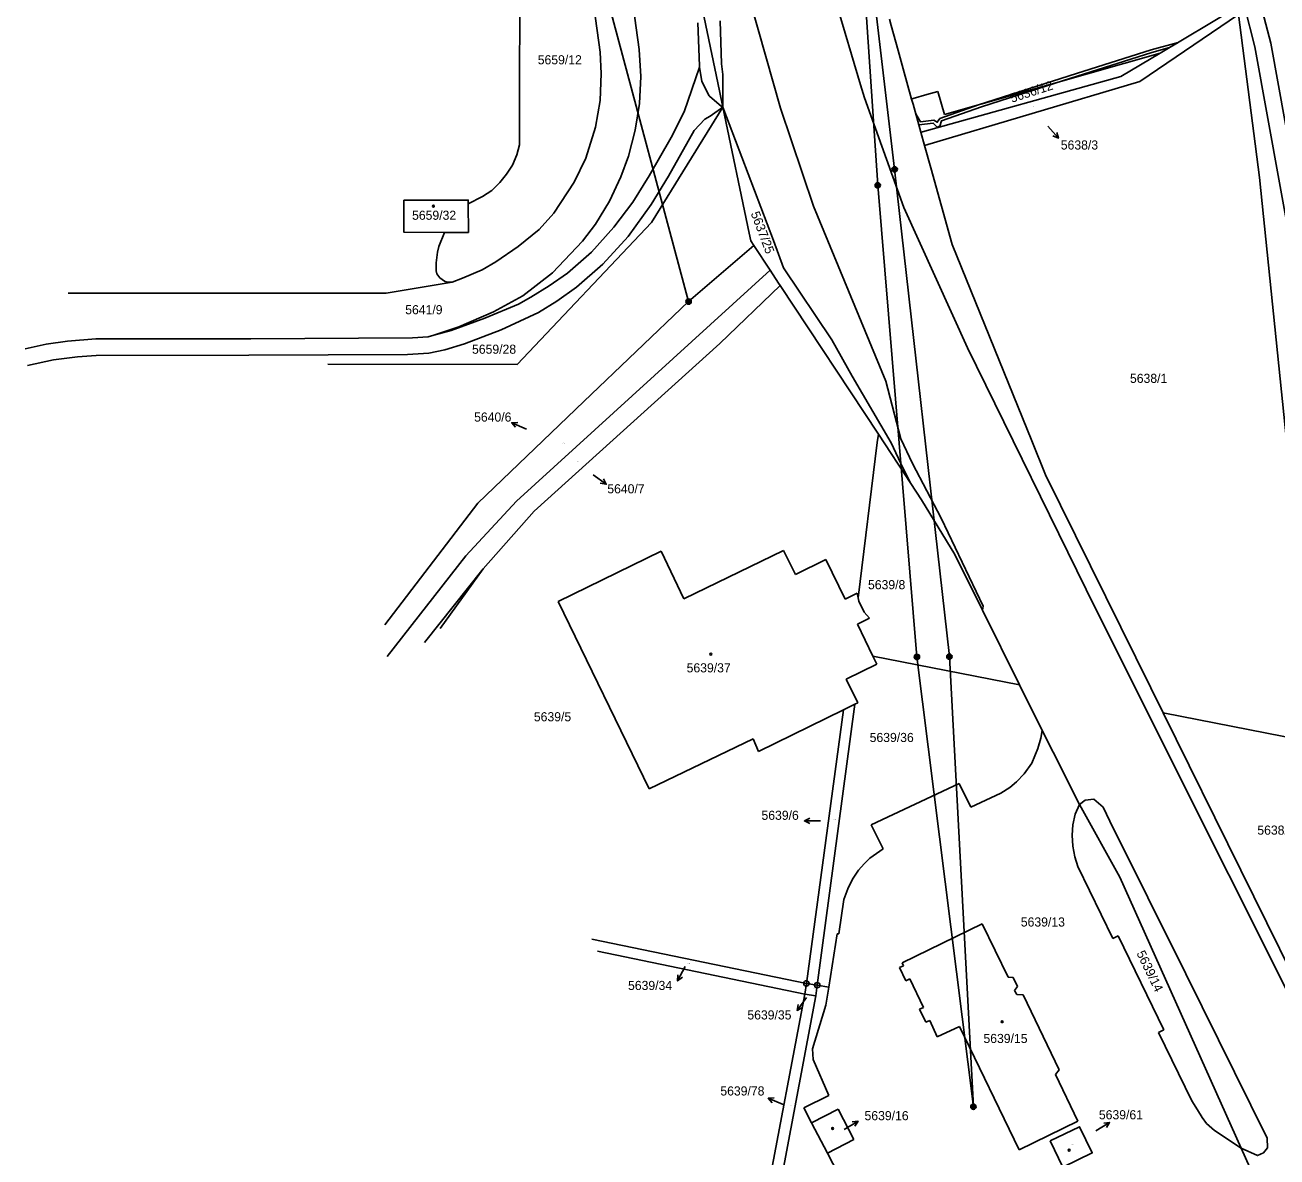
# Model space of a CAD drawing. Extents: x -735092 to -733385, y -1122435 to -1118992.
# Drawn here: x -734326.7 to -734093.3, y -1121933.9 to -1121722.9 of the extents above; entities that cross this region are included whole.
import ezdxf

# ---------------------------------------------------------------- set-up
doc = ezdxf.new("R2010")
doc.units = 0
for name, color, linetype in [('Vrstva 1', 7, 'Continuous'), ('Vrstva 12', 7, 'Continuous'), ('Vrstva 16', 7, 'Continuous'), ('Vrstva 18', 7, 'Continuous'), ('Vrstva 19', 7, 'Continuous'), ('Vrstva 25', 7, 'Continuous'), ('Vrstva 27', 7, 'Continuous'), ('Vrstva 4', 7, 'Continuous')]:
    doc.layers.add(name, color=color, linetype=linetype)

msp = doc.modelspace()

# ---------------------------------------------------------------- linework, layer by layer
at = {"layer": 'Vrstva 1'}
for points in [[(-734224.35, -1121752.24), (-734222.14, -1121747.76), (-734220.38, -1121742), (-734219.47, -1121737.03), (-734219.27, -1121732), (-734219.5, -1121727.99), (-734226.35, -1121678.22), (-734227.62, -1121671.29), (-734228.33, -1121668.41)], [(-734219.25, -1121676.74), (-734212.22, -1121727.48), (-734211.92, -1121732.54), (-734212.12, -1121737.56), (-734212.94, -1121742.52), (-734214.22, -1121747.4), (-734215.6, -1121751.21)], [(-734205.57, -1121695.32), (-734197.26, -1121735.22)], [(-734244.08, -1121756.26), (-734241.39, -1121754.88), (-734239.66, -1121753.76), (-734238.17, -1121752.32), (-734236.94, -1121750.76), (-734235.81, -1121749.05), (-734234.99, -1121747.12), (-734234.54, -1121745.3), (-734234.44, -1121708.07)], [(-734118.85, -1121733.47), (-734100.45, -1121721.01)], [(-734115.09, -1121728.2), (-734101.36, -1121719.97)], [(-734100.45, -1121721.01), (-734096.58, -1121751.35)], [(-734200.99, -1121730.52), (-734201.25, -1121722.54)], [(-734197.12, -1121722.14), (-734196.87, -1121730.16), (-734196.59, -1121732.15), (-734196.63, -1121738.24)], [(-734165.55, -1121721.88), (-734165.24, -1121723.06)], [(-734165.24, -1121723.06), (-734163.93, -1121727.71)], [(-734162.98, -1121731.11), (-734163.93, -1121727.71)], [(-734155.29, -1121739.64), (-734115.09, -1121728.2)], [(-734122.4, -1121732.56), (-734115.09, -1121728.2)], [(-734200.95, -1121730.78), (-734200.99, -1121730.52)], [(-734221.1, -1121765.26), (-734216.96, -1121760.64), (-734213.41, -1121755.94), (-734210.35, -1121751.05), (-734206.24, -1121743.93), (-734203.85, -1121739.14), (-734200.95, -1121730.78)], [(-734200.95, -1121730.78), (-734200.54, -1121733.47)], [(-734161.42, -1121736.73), (-734162.98, -1121731.11)], [(-734159.4, -1121742.86), (-734122.4, -1121732.56)], [(-734200.54, -1121733.47), (-734199.15, -1121736.17)], [(-734197.26, -1121735.22), (-734196.63, -1121738.24)], [(-734159, -1121745.42), (-734118.85, -1121733.47)], [(-734158.6, -1121735.91), (-734156.55, -1121735.32)], [(-734156.55, -1121735.32), (-734155.29, -1121739.64)], [(-734199.15, -1121736.17), (-734199.07, -1121736.23)], [(-734199.07, -1121736.23), (-734196.87, -1121738.12)], [(-734161.42, -1121736.73), (-734161.14, -1121736.65)], [(-734161.14, -1121737.72), (-734161.42, -1121736.73)], [(-734161.14, -1121736.65), (-734158.6, -1121735.91)], [(-734196.63, -1121738.24), (-734198.97, -1121739.94), (-734199.98, -1121740.5), (-734201.96, -1121742.6), (-734206.76, -1121751.14), (-734209.98, -1121756.41), (-734214.29, -1121762.33), (-734219, -1121767.54), (-734223.88, -1121771.78), (-734227.58, -1121774.41), (-734231, -1121776.54), (-734237.92, -1121779.76), (-734244.79, -1121782.36), (-734248.46, -1121783.46), (-734251.4, -1121784.08), (-734255.38, -1121784.32)], [(-734209.94, -1121759.74), (-734196.63, -1121738.24)], [(-734196.87, -1121738.12), (-734196.63, -1121738.24)], [(-734196.63, -1121738.24), (-734187.18, -1121763.09), (-734185.3, -1121768.2), (-734176.29, -1121781.6), (-734172.52, -1121788.38), (-734165.26, -1121800.8), (-734162.99, -1121805.62), (-734161.56, -1121808.38)], [(-734196.63, -1121738.24), (-734191.71, -1121761.75)], [(-734161.14, -1121737.72), (-734159.69, -1121742.94)], [(-734159.69, -1121742.94), (-734159.4, -1121742.86)], [(-734159.69, -1121742.94), (-734159, -1121745.42)], [(-734159, -1121745.42), (-734157.85, -1121749.54)], [(-734215.6, -1121751.21), (-734217.77, -1121755.76), (-734220.38, -1121760.03), (-734222.78, -1121763.23), (-734228.37, -1121769.13), (-734233.91, -1121773.43), (-734239.36, -1121776.42), (-734245.8, -1121779.2)], [(-734157.85, -1121749.54), (-734153.86, -1121763.87)], [(-734096.58, -1121751.35), (-734089.85, -1121816.72)], [(-734241.51, -1121768.56), (-734238.91, -1121767.1), (-734234.78, -1121764.25), (-734230.88, -1121761.06), (-734228.12, -1121758), (-734224.35, -1121752.24)], [(-734256.09, -1121755.56), (-734244.08, -1121755.57), (-734244.08, -1121756.26)], [(-734248.51, -1121761.59), (-734256.08, -1121761.58), (-734256.09, -1121755.56)], [(-734244.08, -1121756.26), (-734244.04, -1121761.6), (-734248.51, -1121761.59)], [(-734234.95, -1121786.24), (-734209.94, -1121759.74)], [(-734248.51, -1121761.59), (-734249.53, -1121764.23), (-734249.81, -1121765.27), (-734250.08, -1121767.29), (-734250.05, -1121768.75), (-734249.93, -1121769.3), (-734249.37, -1121770.07), (-734248.53, -1121770.67), (-734248.07, -1121770.86), (-734247.1, -1121770.88)], [(-734191.71, -1121761.75), (-734191.42, -1121763.15)], [(-734191.42, -1121763.15), (-734190.85, -1121764.02)], [(-734250.46, -1121780.77), (-734247.24, -1121779.9), (-734241.01, -1121777.57), (-734234.73, -1121774.95), (-734232.39, -1121773.69), (-734228.97, -1121771.58), (-734225.59, -1121769.17), (-734221.1, -1121765.26)], [(-734202.99, -1121774.48), (-734190.85, -1121764.02)], [(-734190.85, -1121764.02), (-734187.8, -1121768.64)], [(-734153.86, -1121763.87), (-734139, -1121800.45)], [(-734247.1, -1121770.88), (-734245.17, -1121770.14), (-734241.51, -1121768.56)], [(-734187.8, -1121768.64), (-734235.06, -1121811.69)], [(-734187.8, -1121768.64), (-734186.21, -1121771.05)], [(-734247.1, -1121770.88), (-734259.38, -1121772.92), (-734263.72, -1121772.91), (-734275.25, -1121772.89), (-734280.27, -1121772.9), (-734291.45, -1121772.9), (-734295.79, -1121772.9), (-734307.57, -1121772.91), (-734318.67, -1121772.9)], [(-734197.17, -1121782.3), (-734185.91, -1121771.5)], [(-734186.21, -1121771.05), (-734185.91, -1121771.5)], [(-734185.91, -1121771.5), (-734167.62, -1121799.21)], [(-734222.5, -1121793.09), (-734202.99, -1121774.48)], [(-734245.8, -1121779.2), (-734250.46, -1121780.77)], [(-734254.45, -1121781.23), (-734284.63, -1121781.43), (-734313.48, -1121781.45), (-734318.79, -1121781.85), (-734322.76, -1121782.43), (-734326.7, -1121783.31)], [(-734250.46, -1121780.77), (-734251.54, -1121781.04), (-734254.45, -1121781.23)], [(-734326.25, -1121786.38), (-734321.38, -1121785.32), (-734316.92, -1121784.77), (-734313.43, -1121784.51), (-734285.01, -1121784.49), (-734255.38, -1121784.32)], [(-734231.79, -1121813.56), (-734197.17, -1121782.3)], [(-734270.27, -1121786.17), (-734234.95, -1121786.24)], [(-734242.28, -1121812.06), (-734222.5, -1121793.09)], [(-734167.85, -1121800.78), (-734167.62, -1121799.21)], [(-734167.62, -1121799.21), (-734161.56, -1121808.38)], [(-734139, -1121800.45), (-734136.44, -1121806.75)], [(-734171.38, -1121829.71), (-734167.85, -1121800.78)], [(-734136.44, -1121806.75), (-734116.83, -1121846.46)], [(-734161.56, -1121808.38), (-734159.55, -1121811.42)], [(-734259.6, -1121834.74), (-734242.28, -1121812.06)], [(-734235.06, -1121811.69), (-734244.55, -1121821.87)], [(-734159.55, -1121811.42), (-734153.39, -1121821.63)], [(-734241.3, -1121824.3), (-734231.79, -1121813.56)], [(-734227.33, -1121830.36), (-734208.13, -1121821.02)], [(-734208.13, -1121821.02), (-734203.87, -1121829.92)], [(-734203.87, -1121829.92), (-734185.29, -1121820.88)], [(-734185.29, -1121820.88), (-734183.04, -1121825.38)], [(-734153.39, -1121821.63), (-734148.23, -1121832.01)], [(-734244.55, -1121821.87), (-734259.22, -1121840.65)], [(-734183.04, -1121825.38), (-734177.4, -1121822.54)], [(-734177.4, -1121822.54), (-734173.78, -1121829.97)], [(-734252.2, -1121838.02), (-734241.3, -1121824.3)], [(-734249.32, -1121835.42), (-734241.3, -1121824.3)], [(-734227.33, -1121830.36), (-734210.33, -1121865.29)], [(-734173.78, -1121829.97), (-734171.54, -1121828.85)], [(-734171.54, -1121828.85), (-734171.38, -1121829.71)], [(-734171.38, -1121829.71), (-734171.27, -1121830.3)], [(-734171.27, -1121830.3), (-734170.25, -1121832.4)], [(-734170.25, -1121832.4), (-734169.29, -1121833.52)], [(-734148.23, -1121832.01), (-734141.3, -1121845.91)], [(-734171.51, -1121834.63), (-734169.29, -1121833.52)], [(-734171.51, -1121834.63), (-734168.62, -1121840.57)], [(-734173.63, -1121844.84), (-734167.9, -1121842.06)], [(-734168.62, -1121840.57), (-734167.9, -1121842.06)], [(-734168.62, -1121840.57), (-734141.3, -1121845.91)], [(-734173.63, -1121844.84), (-734171.47, -1121849.29)], [(-734141.3, -1121845.91), (-734137.06, -1121854.44)], [(-734116.83, -1121846.46), (-734114.51, -1121851.16)], [(-734179.02, -1121901.9), (-734171.98, -1121849.54)], [(-734174.09, -1121850.57), (-734171.98, -1121849.54)], [(-734171.98, -1121849.54), (-734171.47, -1121849.29)], [(-734189.94, -1121858.32), (-734174.09, -1121850.57)], [(-734181.03, -1121901.58), (-734174.09, -1121850.57)], [(-734114.51, -1121851.16), (-734085.71, -1121856.79)], [(-734114.51, -1121851.16), (-734085.55, -1121909.79)], [(-734210.33, -1121865.29), (-734190.93, -1121856)], [(-734190.93, -1121856), (-734189.94, -1121858.32)], [(-734137.9, -1121857.78), (-734137.3, -1121855.87)], [(-734137.3, -1121855.87), (-734137.06, -1121854.44)], [(-734137.06, -1121854.44), (-734135.06, -1121858.46)], [(-734139.02, -1121860.53), (-734137.9, -1121857.78)], [(-734135.06, -1121858.46), (-734130.1, -1121868.2)], [(-734140.42, -1121862.52), (-734139.02, -1121860.53)], [(-734141.86, -1121863.99), (-734140.42, -1121862.52)], [(-734168.97, -1121872.02), (-734152.55, -1121864.31)], [(-734152.55, -1121864.31), (-734150.36, -1121868.69)], [(-734144.79, -1121866.11), (-734143.13, -1121865.06)], [(-734143.13, -1121865.06), (-734141.86, -1121863.99)], [(-734150.36, -1121868.69), (-734144.79, -1121866.11)], [(-734130.95, -1121870.05), (-734130.1, -1121868.2)], [(-734130.1, -1121868.2), (-734122.6, -1121881.77)], [(-734131.38, -1121872), (-734130.95, -1121870.05)], [(-734168.97, -1121872.02), (-734166.71, -1121876.48)], [(-734131.5, -1121873.96), (-734131.38, -1121872)], [(-734131.5, -1121873.96), (-734131.38, -1121876)], [(-734169.18, -1121878.24), (-734166.71, -1121876.48)], [(-734131.38, -1121876), (-734131.01, -1121877.97)], [(-734171.3, -1121880.48), (-734170.24, -1121879.27)], [(-734170.24, -1121879.27), (-734169.18, -1121878.24)], [(-734131.01, -1121877.97), (-734130.43, -1121879.8)], [(-734130.43, -1121879.8), (-734123.91, -1121893.18)], [(-734173.33, -1121883.95), (-734172.43, -1121882.16)], [(-734172.43, -1121882.16), (-734171.3, -1121880.48)], [(-734122.6, -1121881.77), (-734099.97, -1121932.28)], [(-734174.05, -1121885.92), (-734173.33, -1121883.95)], [(-734174.99, -1121892.35), (-734174.05, -1121885.92)], [(-734163.2, -1121897.74), (-734148.27, -1121890.46)], [(-734148.27, -1121890.46), (-734143.43, -1121900.4)], [(-734221.06, -1121893.3), (-734181.03, -1121901.58)], [(-734176.88, -1121902.24), (-734175.3, -1121892.31)], [(-734175.3, -1121892.31), (-734174.99, -1121892.35)], [(-734123.91, -1121893.18), (-734122.93, -1121892.7)], [(-734122.93, -1121892.7), (-734114.39, -1121910.24)], [(-734219.95, -1121895.57), (-734181.3, -1121903.56)], [(-734163.67, -1121898.63), (-734162.95, -1121898.28)], [(-734163.67, -1121898.63), (-734162.49, -1121901.08)], [(-734163.2, -1121897.74), (-734162.95, -1121898.28)], [(-734162.49, -1121901.08), (-734161.78, -1121900.73)], [(-734161.78, -1121900.73), (-734159.23, -1121906.04)], [(-734143.43, -1121900.4), (-734142.47, -1121900.44)], [(-734142.47, -1121900.44), (-734141.66, -1121902.16)], [(-734181.3, -1121903.56), (-734181.03, -1121901.58)], [(-734181.03, -1121901.58), (-734179.02, -1121901.9)], [(-734179.29, -1121903.88), (-734179.02, -1121901.9)], [(-734179.02, -1121901.9), (-734176.88, -1121902.24)], [(-734177.42, -1121905.6), (-734176.88, -1121902.24)], [(-734142.26, -1121902.89), (-734141.66, -1121902.16)], [(-734142.26, -1121902.89), (-734141.81, -1121903.64)], [(-734188.47, -1121941.37), (-734181.3, -1121903.56)], [(-734185.46, -1121936.91), (-734179.29, -1121903.88)], [(-734181.3, -1121903.56), (-734179.29, -1121903.88)], [(-734179.92, -1121913.76), (-734177.42, -1121905.6)], [(-734141.81, -1121903.64), (-734140.63, -1121903.67)], [(-734140.63, -1121903.67), (-734133.92, -1121917.7)], [(-734159.93, -1121906.38), (-734159.23, -1121906.04)], [(-734159.93, -1121906.38), (-734158.76, -1121908.82)], [(-734158.76, -1121908.82), (-734158.05, -1121908.51)], [(-734158.05, -1121908.51), (-734156.68, -1121911.51)], [(-734156.68, -1121911.51), (-734152.51, -1121909.58)], [(-734152.51, -1121909.58), (-734141.35, -1121932.57)], [(-734115.37, -1121910.72), (-734114.39, -1121910.24)], [(-734115.37, -1121910.72), (-734109.16, -1121923.48)], [(-734179.92, -1121913.76), (-734179.77, -1121915.78)], [(-734179.77, -1121915.78), (-734176.86, -1121922.46)], [(-734134.59, -1121918.57), (-734133.92, -1121917.7)], [(-734134.59, -1121918.57), (-734130.43, -1121927.27)], [(-734181.5, -1121924.76), (-734176.86, -1121922.46)], [(-734109.16, -1121923.48), (-734108.12, -1121925.16)], [(-734181.5, -1121924.76), (-734180.06, -1121927.54)], [(-734180.06, -1121927.54), (-734175.14, -1121924.99)], [(-734175.14, -1121924.99), (-734172.2, -1121930.64)], [(-734108.12, -1121925.16), (-734107.28, -1121926.58)], [(-734107.28, -1121926.58), (-734106.44, -1121927.67)], [(-734180.06, -1121927.54), (-734177.11, -1121933.22)], [(-734141.35, -1121932.57), (-734130.43, -1121927.27)], [(-734135.59, -1121930.92), (-734133.22, -1121935.81), (-734127.74, -1121933.15), (-734130.12, -1121928.29), (-734135.59, -1121930.92)], [(-734106.44, -1121927.67), (-734104.93, -1121928.99)], [(-734104.93, -1121928.99), (-734099.97, -1121932.28)], [(-734177.11, -1121933.22), (-734172.2, -1121930.64)], [(-734177.11, -1121933.22), (-734175.1, -1121937.09)], [(-734099.97, -1121932.28), (-734093.53, -1121946.66)]]:
    msp.add_lwpolyline(points, dxfattribs=at)
at = {"layer": 'Vrstva 12'}
for points in [[(-734164.58, -1121749.82), (-734172.36, -1121683.69)], [(-734172.36, -1121683.69), (-734167.74, -1121752.81)], [(-734217.84, -1121719.08), (-734202.99, -1121774.48)], [(-734154.37, -1121840.66), (-734164.58, -1121749.82)], [(-734160.43, -1121840.71), (-734167.74, -1121752.81)], [(-734160.43, -1121840.71), (-734149.9, -1121924.56)], [(-734154.37, -1121840.66), (-734149.9, -1121924.56)]]:
    msp.add_lwpolyline(points, dxfattribs=at)
at = {"layer": 'Vrstva 25'}
for points in [[(-734136.02, -1121741.79), (-734134.04, -1121744.043)], [(-734134.325, -1121742.962), (-734134.04, -1121744.043), (-734135.076, -1121743.622)], [(-734235.254, -1121797.915), (-734235.973, -1121797.059), (-734234.856, -1121796.997)], [(-734233.22, -1121798.25), (-734235.973, -1121797.059)], [(-734220.8, -1121806.79), (-734218.358, -1121808.532)], [(-734218.882, -1121807.544), (-734218.358, -1121808.532), (-734219.463, -1121808.358)], [(-734180.41, -1121871.779), (-734181.41, -1121871.28), (-734180.41, -1121870.78)], [(-734178.41, -1121871.28), (-734181.41, -1121871.28)], [(-734203.66, -1121898.43), (-734205.035, -1121901.095)], [(-734204.132, -1121900.436), (-734205.035, -1121901.095), (-734205.021, -1121899.977)], [(-734181, -1121904.18), (-734182.78, -1121906.594)], [(-734181.784, -1121906.086), (-734182.78, -1121906.594), (-734182.589, -1121905.493)], [(-734187.422, -1121923.818), (-734188.139, -1121922.959), (-734187.022, -1121922.902)], [(-734185.39, -1121924.16), (-734188.139, -1121922.959)], [(-734173.99, -1121928.78), (-734171.398, -1121927.271)], [(-734172.513, -1121927.342), (-734171.398, -1121927.271), (-734172.01, -1121928.207)], [(-734127.06, -1121929.06), (-734124.503, -1121927.493)], [(-734125.616, -1121927.589), (-734124.503, -1121927.493), (-734125.094, -1121928.442)]]:
    msp.add_lwpolyline(points, dxfattribs=at)
for centre, radius in [((-734164.58, -1121749.82), 0.5), ((-734164.58, -1121749.82), 0.3), ((-734164.58, -1121749.82), 0.15), ((-734167.74, -1121752.81), 0.5), ((-734167.74, -1121752.81), 0.3), ((-734167.74, -1121752.81), 0.15), ((-734250.58, -1121756.69), 0.175), ((-734202.99, -1121774.48), 0.5), ((-734202.99, -1121774.48), 0.3), ((-734202.99, -1121774.48), 0.15), ((-734198.86, -1121840.2), 0.175), ((-734160.43, -1121840.71), 0.5), ((-734154.37, -1121840.66), 0.5), ((-734154.37, -1121840.66), 0.3), ((-734160.43, -1121840.71), 0.3), ((-734160.43, -1121840.71), 0.15), ((-734154.37, -1121840.66), 0.15), ((-734181.03, -1121901.58), 0.5), ((-734181.03, -1121901.58), 0.032), ((-734179.02, -1121901.9), 0.5), ((-734179.02, -1121901.9), 0.032), ((-734144.54, -1121908.7), 0.175), ((-734149.9, -1121924.56), 0.5), ((-734149.9, -1121924.56), 0.3), ((-734149.9, -1121924.56), 0.15), ((-734176.14, -1121928.61), 0.175), ((-734132.06, -1121932.64), 0.175)]:
    msp.add_circle(centre, radius, dxfattribs=at)
at = {"layer": 'Vrstva 27'}
for points in [[(-734097.42, -1121726.98), (-734099.35, -1121719.42), (-734100.64, -1121718.51), (-734100.66, -1121715.05), (-734100.68, -1121712.17), (-734099.79, -1121711.74)], [(-734099.79, -1121711.74), (-734096.62, -1121717.99), (-734094.48, -1121726.34), (-734078.19, -1121816.24)], [(-734130.7, -1121731.97), (-734116.79, -1121727.57), (-734111.73, -1121726.19), (-734113.32, -1121727.14), (-734116.65, -1121728.05), (-734130.54, -1121732.45), (-734134.63, -1121733.76)], [(-734078.19, -1121816.24), (-734076.02, -1121818.16), (-734075.64, -1121821.39), (-734075.49, -1121822.63), (-734080.95, -1121817.8), (-734097.42, -1121726.98)], [(-734148.98, -1121737.84), (-734130.7, -1121731.97)], [(-734134.63, -1121733.76), (-734148.38, -1121738.18), (-734155.87, -1121740.81), (-734156.19, -1121741.81), (-734156.67, -1121741.95), (-734157.39, -1121741.22), (-734160.08, -1121741.52), (-734160.65, -1121739.5)], [(-734160.65, -1121739.5), (-734159.79, -1121740.98), (-734157.29, -1121740.7), (-734156.65, -1121741.07), (-734156.19, -1121740.39)], [(-734156.19, -1121740.39), (-734148.98, -1121737.84)]]:
    msp.add_lwpolyline(points, dxfattribs=at)
at = {"layer": 'Vrstva 4'}
for points in [[(-734200.54, -1121663.54), (-734197.59, -1121686.77), (-734192.77, -1121714.1), (-734185.88, -1121738.43)], [(-734172.6, -1121728.41), (-734174.96, -1121720.46)], [(-734172.6, -1121728.41), (-734170.93, -1121734.06)], [(-734170.93, -1121734.06), (-734170.2, -1121736.53)], [(-734162.85, -1121756.94), (-734170.2, -1121736.53)], [(-734185.88, -1121738.43), (-734179.7, -1121756.71), (-734166.21, -1121789.32), (-734163.45, -1121800.04), (-734161.26, -1121804.69), (-734155.92, -1121814.87), (-734148.11, -1121831.26), (-734148.23, -1121832.01)], [(-734151.03, -1121783.1), (-734162.85, -1121756.94)], [(-734127.19, -1121831.55), (-734151.03, -1121783.1)], [(-734077.42, -1121930.98), (-734127.19, -1121831.55)], [(-734130.1, -1121868.2), (-734129.08, -1121867.39), (-734127.48, -1121867.22), (-734125.74, -1121868.71), (-734124.48, -1121871.36), (-734110.27, -1121899.79), (-734095.14, -1121930.39), (-734095.07, -1121932.19), (-734095.85, -1121933.12), (-734096.91, -1121933.65), (-734099.97, -1121932.28)]]:
    msp.add_lwpolyline(points, dxfattribs=at)

# ---------------------------------------------------------------- texts
at = {"layer": 'Vrstva 16'}
for s, p in [('5638/3', (-734133.61, -1121746.15)), ('5640/6', (-734242.977, -1121796.86)), ('5640/7', (-734218.15, -1121810.23)), ('5639/6', (-734189.407, -1121871.08)), ('5639/34', (-734214.287, -1121902.8)), ('5639/35', (-734192.037, -1121908.29)), ('5639/78', (-734197.077, -1121922.46)), ('5639/16', (-734170.2, -1121927.07)), ('5639/61', (-734126.508, -1121926.9))]:
    msp.add_text(s, height=1.7, dxfattribs=at).set_placement(p)
at = {"layer": 'Vrstva 18'}
for s, height, p in [('5659/12', 1.7, (-734231.12, -1121730.27)), ('5638/3', 0.1, (-734138.75, -1121738.25)), ('5641/9', 1.7, (-734255.82, -1121776.85)), ('5659/28', 1.7, (-734243.368, -1121784.21)), ('5638/1', 1.7, (-734120.71, -1121789.64)), ('5640/6', 0.1, (-734226.47, -1121800.88)), ('5640/7', 0.1, (-734223.82, -1121804.3)), ('5639/8', 1.7, (-734169.55, -1121828.1)), ('5639/5', 1.7, (-734231.84, -1121852.72)), ('5639/36', 1.7, (-734169.24, -1121856.58)), ('5639/6', 0.1, (-734175.94, -1121871.08)), ('5638/2', 1.7, (-734096.97, -1121873.85)), ('5639/13', 1.7, (-734141.06, -1121890.97)), ('5639/34', 0.1, (-734203.3, -1121897.93)), ('5639/35', 0.1, (-734179.81, -1121902.63)), ('5639/78', 0.1, (-734184.12, -1121924.43))]:
    msp.add_text(s, height=height, dxfattribs=at).set_placement(p)
for s, rotation, p in [('5636/12', 18.00014, (-734142.722, -1121737.438)), ('5637/25', 290.70231, (-734191.436, -1121758.062)), ('5639/14', 295.80235, (-734119.543, -1121895.943))]:
    msp.add_text(s, height=1.7, rotation=rotation, dxfattribs=at).set_placement(p)
at = {"layer": 'Vrstva 19'}
for s, height, p in [('5659/32', 1.7, (-734254.548, -1121759.24)), ('5639/37', 1.7, (-734203.36, -1121843.6)), ('5639/15', 1.7, (-734148.03, -1121912.68)), ('5639/16', 0.1, (-734174.03, -1121928.72)), ('5639/61', 0.1, (-734131.611, -1121931.61))]:
    msp.add_text(s, height=height, dxfattribs=at).set_placement(p)

doc.saveas('drawing.dxf')
